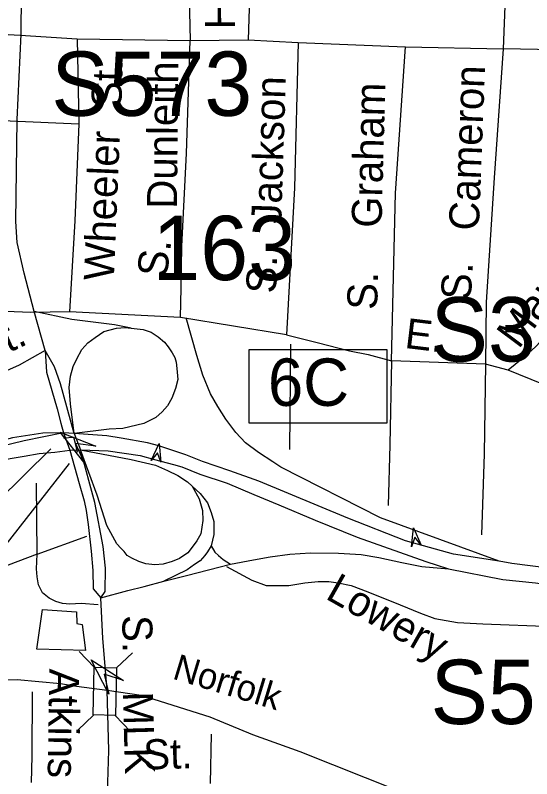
# Model space of a CAD drawing. Extents: x 1547597 to 1699558, y 810033 to 920809.
# Drawn here: x 1636980 to 1638613, y 854755 to 857170 of the extents above; entities that cross this region are included whole.
import ezdxf

# ---------------------------------------------------------------- set-up
doc = ezdxf.new("R2010")
doc.units = 0
for name, color, linetype in [('Exist Railroad Mainline', 7, 'Continuous'), ('Exist Railroad Mainline Label', 7, 'Continuous'), ('Exist Railroad Siding', 7, 'Continuous'), ('Exist Road Non-System Type 51', 7, 'Continuous'), ('Exist Road Non-System Type 51 Label', 7, 'Continuous'), ('Exist Road Primary Interstate Divided Center Attributed', 7, 'Continuous'), ('Exist Road Primary Interstate Interchange CELL', 7, 'Continuous'), ('Exist Road Primary Interstate Mileage Hundredths English Label', 7, 'Continuous'), ('Exist Road Primary Interstate Ramp 1 Lane Attributed', 7, 'Continuous'), ('Exist Road Primary Interstate Structure Ovrhead Sign Attributed CELL', 7, 'Continuous'), ('Exist Road Primary Interstate Structure Ovrhead Sign Number Label', 7, 'Continuous'), ('Exist Road Primary US Ramp 1 Lane  Attributed', 7, 'Continuous'), ('Exist Road Secondary Mileage Hundredths English Label', 7, 'Continuous'), ('Exist Road Secondary Structure Standard Bridge Attributed CELL', 7, 'Continuous'), ('Exist Road Secondary Structure Standard Bridge CELL', 7, 'Continuous'), ('Exist Road Secondary Structure Standard Bridge Number Label', 7, 'Continuous'), ('Exist Road Secondary Type 51 Attributed', 7, 'Continuous'), ('Exist Road Secondary Type 51 Label', 7, 'Continuous'), ('Exist Road Secondary Type 51 Undivided 4 Lane Attributed', 7, 'Continuous')]:
    doc.layers.add(name, color=color, linetype=linetype)

msp = doc.modelspace()

# ---------------------------------------------------------------- linework, layer by layer
at = {"layer": 'Exist Railroad Mainline'}
msp.add_lwpolyline([(1636081.6, 854914.9), (1636183.1, 854947.3), (1636259, 854968.5), (1636371.8, 855000.9), (1636503.5, 855034.4), (1636667.7, 855061.1), (1636773.9, 855068.7), (1636870.1, 855065.9), (1636986, 855068.1), (1637123.6, 855055.7), (1637174.3, 855047.4), (1637270.6, 855034.4), (1637378.3, 855018.8), (1637595, 854950.1), (1637730.1, 854894.3), (1637880.3, 854840.6), (1638189.9, 854717), (1638401, 854631.6), (1638542.9, 854595.3), (1638745.5, 854541.5)], dxfattribs=at)
at = {"layer": 'Exist Railroad Siding'}
msp.add_lwpolyline([(1637202.3, 855160.8), (1637048.3, 855164.8), (1637065.9, 855290.5), (1637173.8, 855283.1), (1637175.4, 855245.2), (1637191.4, 855242.9), (1637202.3, 855160.8)], dxfattribs=at)
at = {"layer": 'Exist Road Non-System Type 51'}
for p, q in [((1637733.7, 857683.7), (1637716.7, 857092.1)), ((1637527.2, 857355.3), (1637532.9, 857089.3)), ((1638534.2, 857361), (1638522.9, 857063.8)), ((1637176.4, 857094.9), (1637532.9, 857089.3)), ((1637176.4, 857094.9), (1637181.3, 856825.7)), ((1637532.9, 857089.3), (1637716.7, 857092.1)), ((1637716.7, 857092.1), (1637875.1, 857083.6)), ((1637875.1, 857083.6), (1638214.6, 857069.5)), ((1638214.6, 857069.5), (1638522.9, 857063.8)), ((1637502.6, 856213.1), (1637151.9, 856232)), ((1637837.6, 856158.4), (1637502.6, 856213.1)), ((1637850.6, 856129.7), (1637847.4, 855795.8)), ((1638467.4, 856066), (1638169.9, 856076.8)), ((1638539.2, 856047.3), (1638467.4, 856066)), ((1637597.5, 854739.5), (1637600.4, 854895.6))]:
    msp.add_line(p, q, dxfattribs=at)
for points in [[(1636502.6, 857133.9), (1636995.4, 857106.3), (1637176.4, 857094.9)], [(1637502.6, 856213.1), (1637504.4, 856306.9), (1637507.3, 856439), (1637522.2, 856732.7), (1637532.9, 857089.3)], [(1637875.1, 857083.6), (1637863, 856623.6), (1637837.6, 856158.4)], [(1638169.9, 856076.8), (1638182.6, 856606.7), (1638214.6, 857069.5)], [(1638522.9, 857063.8), (1638494.8, 856655.7), (1638469.2, 856262.1), (1638467.4, 856066)], [(1638906.4, 857054.4), (1638808, 857058), (1638742.4, 857061.7), (1638686, 857059.9), (1638522.9, 857063.8)], [(1636546.4, 856838.3), (1636963.6, 856835.7), (1637181.3, 856825.7)], [(1637181.3, 856825.7), (1637168.5, 856519.8), (1637151.9, 856232)], [(1637151.9, 856232), (1637029.7, 856229.8), (1636764.3, 856239.5), (1636528.8, 856242.4)], [(1638676.3, 856174.2), (1638625.8, 856120.6), (1638583.6, 856083), (1638539.2, 856047.3)], [(1637837.6, 856158.4), (1637935.1, 856134.6), (1638037.2, 856108.5), (1638096.6, 856096.6), (1638169.9, 856076.8)], [(1637074.9, 856108.7), (1636992.3, 856062.5), (1636518.6, 855851.7)], [(1638169.9, 856076.8), (1638165.2, 855810.8), (1638159.5, 855619)], [(1638467.4, 856066), (1638462.8, 855782.1), (1638454.4, 855526.2)], [(1639298, 855750.5), (1639007.2, 855863.1), (1638718.4, 855973.8), (1638539.2, 856047.3)], [(1637049.4, 855465), (1637047.3, 855689.1)], [(1637049.4, 855465), (1637206.3, 855522.4)], [(1637049.4, 855465), (1636411.3, 855224)], [(1637242.2, 855304.4), (1637188.9, 855308.5), (1637153, 855306.4), (1637129.7, 855308.5), (1637108.6, 855314.9), (1637087.5, 855325.5), (1637066.4, 855342.4), (1637053.7, 855367.7), (1637049.4, 855393.1), (1637047.3, 855418.5), (1637049.4, 855465)], [(1637647.9, 855426.2), (1637727.9, 855382.9), (1637774.1, 855366.1), (1637803.5, 855366.1), (1637845.5, 855366.1), (1637895.9, 855374.5), (1637937.9, 855378.7), (1637971.5, 855378.7), (1638000.9, 855374.5), (1638042.8, 855366.1), (1638094.9, 855346.3), (1638197.7, 855304.3), (1638261.2, 855277.9), (1638307.4, 855261.1), (1638378.7, 855248.5), (1638458.5, 855244.3), (1638681, 855235.9)], [(1637031.8, 854743.1), (1637033.5, 854826), (1637035.2, 855029.3)]]:
    msp.add_lwpolyline(points, dxfattribs=at)
at = {"layer": 'Exist Road Primary Interstate Divided Center Attributed'}
for points in [[(1640537.9, 855859.4), (1640279.4, 855780.2), (1639745.9, 855608.7), (1639401.3, 855493.7), (1639288.5, 855461), (1639114.8, 855431.5), (1639003.8, 855418.2), (1638821.6, 855409.8), (1638759.1, 855412.2), (1638666.2, 855420.9), (1638551, 855435.9), (1638510.2, 855442.6)], [(1637132.9, 855848.9), (1637007.9, 855823.5), (1636929.8, 855804.6), (1636785.6, 855755.1), (1636716.7, 855727.9), (1636335.2, 855575.8), (1636216.6, 855525.8), (1636146.5, 855502.4), (1636061.4, 855474), (1635998.3, 855454.4), (1635842.3, 855419)], [(1637165.8, 855834), (1637132.3, 855832.2)], [(1637166.7, 855846.8), (1637132.9, 855848.9)], [(1638510.2, 855442.6), (1638366, 855464.6), (1638214.7, 855507.1), (1638031.7, 855578.4), (1637750.4, 855695.8), (1637659.1, 855728.7), (1637571.8, 855757.9), (1637519.4, 855778.8), (1637434.4, 855807.2), (1637398.5, 855817.2), (1637314.6, 855831.5), (1637269.8, 855838.8), (1637166.7, 855846.8)], [(1638350.7, 855418.8), (1638522, 855384.6), (1638624.9, 855374), (1638690.3, 855364.5), (1638771.6, 855361.4), (1638845.5, 855358.7), (1638912.5, 855357.7), (1639014.3, 855363), (1639073.8, 855371), (1639116.7, 855379.7), (1639211.5, 855399.6), (1639299.3, 855417.1), (1639414.7, 855450.6), (1639760, 855565.8), (1640292.8, 855737.1), (1640544.8, 855818)], [(1636839.1, 855734), (1636902.3, 855755.1), (1636963.8, 855767.7), (1637008.6, 855775.1), (1637056.1, 855783.3), (1637105.7, 855787.6), (1637152.4, 855794)], [(1637152.4, 855794), (1637186.7, 855795.1)], [(1637186.7, 855795.1), (1637274.2, 855792.2), (1637375, 855776.9), (1637420, 855764.2), (1637481, 855748.1), (1637506.6, 855741.7), (1637563.8, 855718.1), (1637649.8, 855689.4), (1637734.2, 855653.6), (1637813.4, 855621.2), (1637928.9, 855572.1), (1638060.9, 855518.7), (1638279, 855441.8), (1638350.7, 855418.8)]]:
    msp.add_lwpolyline(points, dxfattribs=at)
at = {"layer": 'Exist Road Primary Interstate Interchange CELL'}
msp.add_lwpolyline([(1637720.3, 856112.4), (1638155.2, 856112.4), (1638155.2, 855879.2), (1637720.3, 855879.2)], close=True, dxfattribs=at)
at = {"layer": 'Exist Road Primary Interstate Mileage Hundredths English Label'}
msp.add_line((1637150.5, 855752.1), (1636793.3, 855295.4), dxfattribs=at)
at = {"layer": 'Exist Road Primary Interstate Ramp 1 Lane Attributed'}
for points in [[(1637346.6, 856180.2), (1637293.8, 856190.2), (1637159.3, 856207.1), (1637040, 856233)], [(1638510.2, 855442.6), (1638134.8, 855579.8), (1637819.7, 855740.5), (1637795, 855756.7), (1637749.3, 855786.6), (1637708.5, 855817.5), (1637678, 855849.3), (1637646.4, 855891.6), (1637620.8, 855931.7), (1637597.2, 855972), (1637573.4, 856030.9), (1637553.9, 856093.7), (1637520.7, 856212.4)], [(1637166.7, 855846.8), (1637155.1, 855940.7), (1637150.8, 855991.8), (1637154.8, 856027.7), (1637163.2, 856058.3), (1637174.8, 856083.1), (1637190.7, 856112.2), (1637209.8, 856133.5), (1637233.2, 856150.5), (1637260.1, 856168.8), (1637300.5, 856179.4), (1637327.6, 856181.8), (1637346.6, 856180.2)], [(1637346.6, 856180.2), (1637384.6, 856176), (1637410.4, 856167.5), (1637432, 856152.8), (1637452.6, 856135.4), (1637464.2, 856121.1), (1637476.6, 856102.1), (1637484.3, 856087.3), (1637489, 856072.6), (1637490.9, 856052.5), (1637494, 856017.7), (1637486.6, 855988.7), (1637475.6, 855958.1), (1637461.8, 855933.8), (1637444.4, 855914.8), (1637424.3, 855897.6), (1637387.2, 855878.4), (1637320.7, 855862.6), (1637276.9, 855860), (1637166.7, 855846.8)], [(1637539.7, 855680), (1637561.8, 855639.9), (1637571.8, 855603.5), (1637573.4, 855571.4), (1637566.6, 855529.2), (1637554.4, 855507.5), (1637539.7, 855487.5), (1637525.4, 855469.5), (1637499.4, 855451.7), (1637476.4, 855442.1), (1637448.4, 855433.7), (1637421.7, 855431), (1637392.7, 855434.2), (1637371.1, 855441.6), (1637349, 855452.3), (1637334, 855461.3), (1637324.1, 855473.3), (1637313.6, 855483.8), (1637301.5, 855498), (1637288.3, 855521.2), (1637269.8, 855556.1), (1637239.2, 855651.6), (1637186.7, 855795.1)], [(1637186.7, 855795.1), (1637346.3, 855764.2), (1637423.5, 855746.3), (1637461.6, 855729.6), (1637494.8, 855713.3), (1637524.4, 855694.3), (1637539.7, 855680)], [(1637539.7, 855680), (1637564.5, 855657.4), (1637588.5, 855627.8), (1637600.1, 855597.2), (1637608.5, 855568.2), (1637608.5, 855527.6), (1637600.1, 855491.2)], [(1637600.1, 855491.2), (1637588.5, 855472.7), (1637579.4, 855460.9), (1637564.4, 855444.4), (1637547.4, 855432.2), (1637523.4, 855415.7), (1637450.4, 855379.2)], [(1637600.1, 855491.2), (1637611.7, 855471.1), (1637623.3, 855460.6), (1637637.5, 855447.9), (1637660.7, 855433.1)], [(1637660.7, 855433.1), (1637733.4, 855447.2), (1637785.9, 855456.2), (1637848.9, 855465.2), (1637913.4, 855469.7), (1638001.9, 855468.2), (1638073.9, 855463.7), (1638129.4, 855454.7), (1638202.9, 855438.2), (1638265.9, 855426.2), (1638350.7, 855418.8)], [(1637450.4, 855379.2), (1637521.9, 855397.6), (1637660.7, 855433.1)], [(1637250.3, 855327.1), (1637335.8, 855349.6), (1637388.3, 855363.1), (1637450.4, 855379.2)]]:
    msp.add_lwpolyline(points, dxfattribs=at)
at = {"layer": 'Exist Road Primary Interstate Structure Ovrhead Sign Attributed CELL'}
for points in [[(1637409.8, 855761.2), (1637435.2, 855815.3), (1637440.2, 855755.8), (1637429.9, 855785.9)], [(1638232.8, 855488.5), (1638239.7, 855547.8), (1638263.4, 855493), (1638244.1, 855518.3)]]:
    msp.add_lwpolyline(points, close=True, dxfattribs=at)
at = {"layer": 'Exist Road Primary US Ramp 1 Lane  Attributed'}
msp.add_lwpolyline([(1637132.9, 855848.9), (1637066.9, 855847.8), (1636971.4, 855832.5), (1636874.9, 855806.1), (1636796.3, 855781.3), (1636720.6, 855749.7), (1636623, 855727.5), (1636559.1, 855719.6), (1636506.9, 855720.7), (1636452, 855726.5), (1636400.6, 855735.4), (1636175.2, 855777.5), (1635871.9, 855843.7), (1635653.8, 855899.3), (1635540.7, 855923.2), (1635505.5, 855937.5), (1635460.5, 855956.2), (1635406.6, 855995.2), (1635279.9, 856128.2)], dxfattribs=at)
at = {"layer": 'Exist Road Secondary Mileage Hundredths English Label'}
msp.add_line((1637093.1, 855798), (1636792.1, 855502), dxfattribs=at)
at = {"layer": 'Exist Road Secondary Structure Standard Bridge Attributed CELL'}
for points in [[(1637197.3, 855755.7), (1637121.8, 855851.4), (1637235.1, 855806.2), (1637170.7, 855815)], [(1637276.1, 855022.6), (1637219.9, 855130.8), (1637322.7, 855065.2), (1637261, 855085.8)]]:
    msp.add_lwpolyline(points, close=True, dxfattribs=at)
at = {"layer": 'Exist Road Secondary Structure Standard Bridge CELL'}
for p, q in [((1637182.4, 855157.2), (1637230, 855107.3)), ((1637350.5, 855153.3), (1637300.6, 855105.6)), ((1637227.7, 854956.2), (1637177.7, 854908.6)), ((1637296.6, 854954.6), (1637344.2, 854904.6))]:
    msp.add_line(p, q, dxfattribs=at)
msp.add_lwpolyline([(1637300.6, 855105.6), (1637297, 854954.6), (1637226.4, 854956.3), (1637230, 855107.3)], close=True, dxfattribs=at)
at = {"layer": 'Exist Road Secondary Type 51 Attributed'}
msp.add_line((1637166.7, 855846.8), (1637186.7, 855795.1), dxfattribs=at)
for points in [[(1637074.9, 856108.7), (1637040, 856233), (1637007.9, 856353.3), (1636986.7, 856450.3), (1636981.5, 856516.8), (1636986.7, 856839.7), (1636998.4, 857109.8), (1637000.9, 857362.8), (1637016.8, 858055.3), (1637020.3, 858371.3)], [(1637074.9, 856108.7), (1637078.5, 856040.4), (1637112.8, 855924.3), (1637124.5, 855878.9), (1637132.9, 855848.9)], [(1637166.7, 855846.8), (1637123.4, 856004), (1637104.4, 856057.3), (1637074.9, 856108.7)], [(1637132.9, 855848.9), (1637152.4, 855794)], [(1637177, 855787.7), (1637170.7, 855815), (1637165.8, 855834)], [(1637152.4, 855794), (1637182.2, 855689), (1637198.6, 855633.6), (1637204.4, 855603.5), (1637211, 855558.7), (1637219.7, 855474.3), (1637225.5, 855413.1), (1637226.5, 855355), (1637250.3, 855327.1)], [(1637250.3, 855327.1), (1637264.3, 855346.8), (1637265.8, 855421), (1637258.5, 855489.6), (1637232.3, 855628.9), (1637186.7, 855795.1)], [(1637270.6, 855034.4), (1637256.6, 855198), (1637250.3, 855327.1)]]:
    msp.add_lwpolyline(points, dxfattribs=at)
at = {"layer": 'Exist Road Secondary Type 51 Undivided 4 Lane Attributed'}
msp.add_lwpolyline([(1637255.9, 854057.9), (1637266.4, 854244.1), (1637268.7, 854395.2), (1637268.7, 854544), (1637272.8, 854742.5), (1637276.1, 854843.5), (1637270.6, 855034.4)], dxfattribs=at)

# ---------------------------------------------------------------- texts
at = {"layer": 'Exist Railroad Mainline Label'}
msp.add_text('Norfolk', height=82.02, rotation=343.0835, dxfattribs=at).set_placement((1637473.9, 855072))
at = {"layer": 'Exist Road Non-System Type 51 Label'}
for s, rotation, p in [('Hospital', 90.2545, (1637675.5, 857125.3)), ('St.', 88.2751, (1637315.6, 856874.9)), ('Dunleith', 89.4752, (1637491.6, 856557.3)), ('Cameron', 87.8104, (1638446.1, 856487.3)), ('Jackson', 88.1701, (1637821.1, 856509.6)), ('Graham', 88.4675, (1638138.3, 856496.5)), ('Wheeler', 87.6012, (1637291.7, 856329.2)), ('Maryland', 53.183, (1638572.2, 856111.3)), ('S.', 82.5291, (1637458.7, 856337.4)), ('S.', 88.558, (1637805.3, 856288.9)), ('S.', 86.2786, (1638420.2, 856266.9)), ('S.', 88.6201, (1638124.5, 856237.1)), ('St.', 24.058, (1636881.5, 856067)), ('E.', 353.1812, (1638209.1, 856117.6)), ('Lowery', 330.4668, (1637957.7, 855326.1)), ('Atkins', 269.1553, (1637087.8, 855103.4)), ('St.', 1.6588, (1637386.4, 854783.7))]:
    msp.add_text(s, height=95, rotation=rotation, dxfattribs=at).set_placement(p)
at = {"layer": 'Exist Road Primary Interstate Interchange CELL'}
msp.add_text('6C', height=150, dxfattribs=at).set_placement((1637779.2, 855934))
at = {"layer": 'Exist Road Primary Interstate Structure Ovrhead Sign Number Label'}
for s, p in [('S573', (1637094.1, 856851.4)), ('S353', (1638293.6, 856074.6)), ('S572', (1638293.4, 854927.7))]:
    msp.add_text(s, height=203.41, dxfattribs=at).set_placement(p)
at = {"layer": 'Exist Road Secondary Structure Standard Bridge Number Label'}
msp.add_text('163', height=203.41, dxfattribs=at).set_placement((1637413.9, 856331.8))
at = {"layer": 'Exist Road Secondary Type 51 Label'}
for s, rotation, p in [('S.', 270.3532, (1637318.7, 855272.2)), ('MLK', 271.5857, (1637320.2, 855029))]:
    msp.add_text(s, height=95, rotation=rotation, dxfattribs=at).set_placement(p)

doc.saveas('drawing.dxf')
